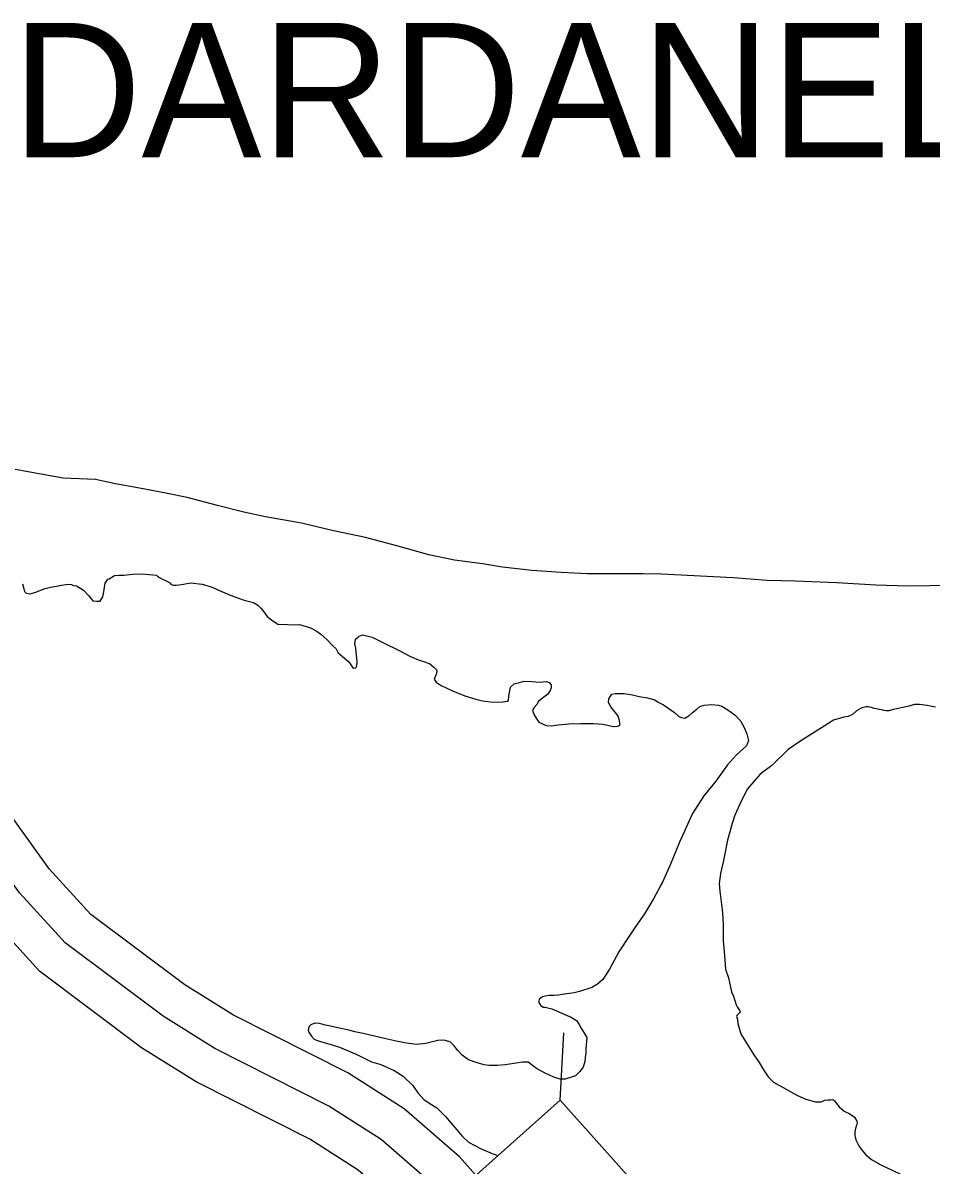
# Model space of a CAD drawing. Extents: x 31699 to 244310, y -8841 to 11474.
# Drawn here: x 95540.2 to 95778.2, y 3849.2 to 4148.5 of the extents above; entities that cross this region are included whole.
import ezdxf

# ---------------------------------------------------------------- set-up
doc = ezdxf.new("R2010")
doc.units = 0
for name, color, linetype in [('B_Logo', 7, 'Continuous'), ('R_Draft', 7, 'Continuous'), ('R_Logo', 7, 'Continuous'), ('R_XS_EARTHWORK_STAGE1', 7, 'Continuous'), ('R_XS_EARTHWORK_STAGE2', 7, 'Continuous')]:
    doc.layers.add(name, color=color, linetype=linetype)

msp = doc.modelspace()

# ---------------------------------------------------------------- linework, layer by layer
at = {"layer": 'B_Logo'}
msp.add_lwpolyline([(95753.35, 3733), (95743.02, 3740.44), (95733.22, 3747.84), (95691.86, 3792.66), (95688.28, 3796.69), (95660.16, 3830.07), (95647.51, 3844.26), (95634.06, 3855.96), (95620.35, 3864.72), (95590.48, 3879.76), (95576.92, 3888.26), (95551.27, 3907.49), (95539.31, 3920.56), (95516.64, 3952.09), (95510.89, 3959.94), (95506.14, 3965.21), (95496.64, 3971.68), (95443.29, 3997.14)], dxfattribs=at)
at = {"layer": 'R_Draft'}
for points in [[(95540.09, 4001.49), (95540.45, 4000.16), (95540.59, 3999.49), (95541.07, 3999.04), (95542.13, 3998.85), (95543.33, 3999.21), (95546.04, 4000.25), (95547.43, 4000.67), (95549.56, 4000.98), (95549.82, 4001.11), (95552.01, 4001.42), (95552.95, 4001.3), (95553.42, 4001.11), (95554.28, 4000.99), (95556.1, 3999.81), (95557.39, 3998.43), (95558.07, 3997.58), (95558.54, 3997.05), (95558.68, 3997.05), (95559.54, 3996.93), (95560.48, 3996.95), (95561.12, 3998.09), (95561.37, 3999.43), (95561.55, 4000.64), (95561.73, 4001.64), (95562.44, 4002.72), (95562.78, 4002.86), (95564.16, 4003.68), (95565.42, 4003.77), (95566.62, 4003.79), (95568.95, 4004.03), (95571.48, 4004.14), (95573.28, 4003.97), (95575.21, 4003.8), (95575.48, 4003.53), (95576.02, 4003.21), (95576.76, 4002.69), (95577.7, 4002.3), (95578.84, 4001.72), (95578.91, 4001.45), (95579.58, 4001.2), (95580.38, 4001.14), (95581.18, 4001.22), (95582.31, 4001.44), (95584.1, 4001.74), (95587.17, 4001.46), (95589.51, 4000.76), (95592.46, 3999.41), (95594.74, 3998.44), (95598.16, 3997.23), (95600.63, 3996.6), (95601.77, 3995.89), (95602.59, 3995.03), (95603.33, 3994.18), (95604.22, 3992.99), (95605.3, 3992.07), (95606.98, 3990.97), (95609.51, 3990.87), (95611.58, 3990.77), (95612.64, 3990.86), (95615.25, 3990.03), (95615.92, 3989.84), (95617.06, 3989.19), (95618.28, 3988.28), (95619.76, 3987.04), (95621.32, 3985.39), (95622.27, 3984.47), (95622.82, 3983.42), (95623.96, 3982.43), (95625.58, 3981.06), (95626.27, 3980), (95626.61, 3979.54), (95626.88, 3979.41), (95627.41, 3979.49), (95627.67, 3980.02), (95627.78, 3981.16), (95627.62, 3982.83), (95627.39, 3984.62), (95627.17, 3985.76), (95627.35, 3987.03), (95628.01, 3987.57), (95628.34, 3987.84), (95629.13, 3988.19), (95631.67, 3987.56), (95634.69, 3986.08), (95638.78, 3984.08), (95641.61, 3982.52), (95644.02, 3981.49), (95645.49, 3981.05), (95646.36, 3980.73), (95646.76, 3980.67), (95647.84, 3979.69), (95648.52, 3978.96), (95648.66, 3978.76), (95648.6, 3978.1), (95648.48, 3977.76), (95647.96, 3976.55), (95648.44, 3975.76), (95649.79, 3974.91)], [(95540.09, 4001.49), (95540.45, 4000.16), (95540.59, 3999.49), (95541.07, 3999.04), (95542.13, 3998.85), (95543.33, 3999.21), (95546.04, 4000.25), (95547.43, 4000.67), (95549.56, 4000.98), (95549.82, 4001.11), (95552.01, 4001.42), (95552.95, 4001.3), (95553.42, 4001.11), (95554.28, 4000.99), (95556.1, 3999.81), (95557.39, 3998.43), (95558.07, 3997.58), (95558.54, 3997.05), (95558.68, 3997.05), (95559.54, 3996.93), (95560.48, 3996.95), (95561.12, 3998.09), (95561.37, 3999.43), (95561.55, 4000.64), (95561.73, 4001.64), (95562.44, 4002.72), (95562.78, 4002.86), (95564.16, 4003.68), (95565.42, 4003.77), (95566.62, 4003.79), (95568.95, 4004.03), (95571.48, 4004.14), (95573.28, 4003.97), (95575.21, 4003.8), (95575.48, 4003.53), (95576.02, 4003.21), (95576.76, 4002.69), (95577.7, 4002.3), (95578.84, 4001.72), (95578.91, 4001.45), (95579.58, 4001.2), (95580.38, 4001.14), (95581.18, 4001.22), (95582.31, 4001.44), (95584.1, 4001.74), (95587.17, 4001.46), (95589.51, 4000.76), (95592.46, 3999.41), (95594.74, 3998.44), (95598.16, 3997.23), (95600.63, 3996.6), (95601.77, 3995.89), (95602.59, 3995.03), (95603.33, 3994.18), (95604.22, 3992.99), (95605.3, 3992.07), (95606.98, 3990.97), (95609.51, 3990.87), (95611.58, 3990.77), (95612.64, 3990.86), (95615.25, 3990.03), (95615.92, 3989.84), (95617.06, 3989.19), (95618.28, 3988.28), (95619.76, 3987.04), (95621.32, 3985.39), (95622.27, 3984.47), (95622.82, 3983.42), (95623.96, 3982.43), (95625.58, 3981.06), (95626.27, 3980), (95626.61, 3979.54), (95626.88, 3979.41), (95627.41, 3979.49), (95627.67, 3980.02), (95627.78, 3981.16), (95627.62, 3982.83), (95627.39, 3984.62), (95627.17, 3985.76), (95627.35, 3987.03), (95628.01, 3987.57), (95628.34, 3987.84), (95629.13, 3988.19), (95631.67, 3987.56), (95634.69, 3986.08), (95638.78, 3984.08), (95641.61, 3982.52), (95644.02, 3981.49), (95645.49, 3981.05), (95646.36, 3980.73), (95646.76, 3980.67), (95647.84, 3979.69), (95648.52, 3978.96), (95648.66, 3978.76), (95648.6, 3978.1), (95648.48, 3977.76), (95647.96, 3976.55), (95648.44, 3975.76), (95649.79, 3974.91)], [(95649.79, 3974.91), (95652.74, 3973.49), (95656.02, 3972.14), (95658.9, 3971.32), (95660.64, 3970.88), (95662.71, 3970.58), (95664.57, 3970.55), (95665.97, 3970.57), (95666.5, 3970.65), (95667.23, 3970.79), (95667.43, 3971.06), (95667.48, 3972.06), (95667.91, 3974.41), (95668.89, 3975.29), (95670.28, 3975.65), (95671.54, 3976), (95673.61, 3975.9), (95675.54, 3975.73), (95676.4, 3975.81), (95677.34, 3975.89), (95678.07, 3975.64), (95678.61, 3975.05), (95678.63, 3974.25), (95678.37, 3973.58), (95677.72, 3972.63), (95676.67, 3971.81), (95676.01, 3971.27), (95675.29, 3970.72), (95674.84, 3969.91), (95674.12, 3969.1), (95673.79, 3968.63), (95673.8, 3968.03), (95674.15, 3967.17), (95674.63, 3966.31), (95675.38, 3965.25), (95677.32, 3964.41), (95678.66, 3964.3), (95680.45, 3964.6), (95683.11, 3964.84), (95686.3, 3964.96), (95689.7, 3964.88), (95692.1, 3964.79), (95694.91, 3964.1), (95695.1, 3964.17), (95696.04, 3964.25), (95696.63, 3964.46), (95696.62, 3964.93), (95696.54, 3965.73), (95696.06, 3966.99), (95694.22, 3969.3), (95693.6, 3970.42), (95693.72, 3971.42), (95694.11, 3972.1), (95694.5, 3972.57), (95695.43, 3972.79), (95697.69, 3972.76), (95699.9, 3972.39), (95701.63, 3972.02), (95703.84, 3971.65), (95705.78, 3971.15), (95706.45, 3970.63), (95708, 3969.79), (95709.21, 3969.01), (95710.89, 3967.83), (95711.97, 3966.85), (95712.64, 3966.53), (95713.58, 3966.34), (95714.63, 3966.96), (95715.62, 3967.84), (95716.74, 3968.66), (95717.52, 3969.34), (95718.72, 3969.76), (95719.71, 3969.84), (95720.64, 3969.86), (95722.45, 3969.69), (95723.31, 3969.5), (95724.86, 3968.46), (95726.82, 3967.09), (95728.24, 3965.58), (95729.2, 3963.86), (95729.89, 3962.2), (95730.32, 3960.47), (95729.81, 3959.06), (95727.19, 3956.68), (95724.83, 3954.11), (95721.77, 3949.79), (95718.57, 3946), (95715.59, 3941.34), (95712.25, 3933.88), (95709.88, 3928.1), (95707.76, 3923.4), (95707.17, 3922.3)], [(95649.79, 3974.91), (95652.74, 3973.49), (95656.02, 3972.14), (95658.9, 3971.32), (95660.64, 3970.88), (95662.71, 3970.58), (95664.57, 3970.55), (95665.97, 3970.57), (95666.5, 3970.65), (95667.23, 3970.79), (95667.43, 3971.06), (95667.48, 3972.06), (95667.91, 3974.41), (95668.89, 3975.29), (95670.28, 3975.65), (95671.54, 3976), (95673.61, 3975.9), (95675.54, 3975.73), (95676.4, 3975.81), (95677.34, 3975.89), (95678.07, 3975.64), (95678.61, 3975.05), (95678.63, 3974.25), (95678.37, 3973.58), (95677.72, 3972.63), (95676.67, 3971.81), (95676.01, 3971.27), (95675.29, 3970.72), (95674.84, 3969.91), (95674.12, 3969.1), (95673.79, 3968.63), (95673.8, 3968.03), (95674.15, 3967.17), (95674.63, 3966.31), (95675.38, 3965.25), (95677.32, 3964.41), (95678.66, 3964.3), (95680.45, 3964.6), (95683.11, 3964.84), (95686.3, 3964.96), (95689.7, 3964.88), (95692.1, 3964.79), (95694.91, 3964.1), (95695.1, 3964.17), (95696.04, 3964.25), (95696.63, 3964.46), (95696.62, 3964.93), (95696.54, 3965.73), (95696.06, 3966.99), (95694.22, 3969.3), (95693.6, 3970.42), (95693.72, 3971.42), (95694.11, 3972.1), (95694.5, 3972.57), (95695.43, 3972.79), (95697.69, 3972.76), (95699.9, 3972.39), (95701.63, 3972.02), (95703.84, 3971.65), (95705.78, 3971.15), (95706.45, 3970.63), (95708, 3969.79), (95709.21, 3969.01), (95710.89, 3967.83), (95711.97, 3966.85), (95712.64, 3966.53), (95713.58, 3966.34), (95714.63, 3966.96), (95715.62, 3967.84), (95716.74, 3968.66), (95717.52, 3969.34), (95718.72, 3969.76), (95719.71, 3969.84), (95720.64, 3969.86), (95722.45, 3969.69), (95723.31, 3969.5), (95724.86, 3968.46), (95726.82, 3967.09), (95728.24, 3965.58), (95729.2, 3963.86), (95729.89, 3962.2), (95730.32, 3960.47), (95729.81, 3959.06), (95727.19, 3956.68), (95724.83, 3954.11), (95721.77, 3949.79), (95718.57, 3946), (95715.59, 3941.34), (95712.25, 3933.88), (95709.88, 3928.1), (95707.76, 3923.4), (95705.43, 3919.02), (95703.03, 3915.04), (95700.76, 3911.8), (95699, 3909.24), (95696.34, 3905.12), (95693.88, 3900.55), (95692.13, 3897.85), (95690.75, 3896.62), (95689.23, 3895.8), (95686.06, 3894.68)], [(95779.31, 3969.21), (95777.91, 3969.46), (95777.11, 3969.65), (95775.11, 3969.88), (95773.78, 3969.86), (95772.32, 3969.5), (95771.19, 3969.22), (95769.53, 3968.85), (95768.67, 3968.71), (95767.94, 3968.49), (95767.01, 3968.21), (95766.41, 3968.27), (95765.74, 3968.33), (95765.54, 3968.39), (95764.21, 3968.7), (95763.87, 3968.76), (95763.21, 3968.88), (95762.54, 3969.07), (95761.67, 3969.26), (95761.14, 3969.25), (95760.67, 3969.18), (95759.81, 3968.9), (95758.56, 3968.21), (95758.43, 3968.07), (95757.51, 3967.26), (95756.38, 3966.77), (95755.25, 3966.55), (95752.6, 3965.78), (95750.1, 3964.2), (95746.41, 3961.87), (95743.71, 3960.22), (95740.68, 3958.11), (95736.42, 3953.9), (95733.33, 3951.65), (95730.06, 3947.85), (95728.38, 3944.62), (95726.71, 3940.93), (95726.02, 3938.71), (95724.76, 3934.35), (95723.71, 3929), (95722.97, 3925.65), (95722.61, 3923.04), (95722.78, 3921.04), (95722.82, 3920.69)], [(95779.31, 3969.21), (95777.91, 3969.46), (95777.11, 3969.65), (95775.11, 3969.88), (95773.78, 3969.86), (95772.32, 3969.5), (95771.19, 3969.22), (95769.53, 3968.85), (95768.67, 3968.71), (95767.94, 3968.49), (95767.01, 3968.21), (95766.41, 3968.27), (95765.74, 3968.33), (95765.54, 3968.39), (95764.21, 3968.7), (95763.87, 3968.76), (95763.21, 3968.88), (95762.54, 3969.07), (95761.67, 3969.26), (95761.14, 3969.25), (95760.67, 3969.18), (95759.81, 3968.9), (95758.56, 3968.21), (95758.43, 3968.07), (95757.51, 3967.26), (95756.38, 3966.77), (95755.25, 3966.55), (95752.6, 3965.78), (95750.1, 3964.2), (95746.41, 3961.87), (95743.71, 3960.22), (95740.68, 3958.11), (95736.42, 3953.9), (95733.33, 3951.65), (95730.06, 3947.85), (95728.38, 3944.62), (95726.71, 3940.93), (95726.02, 3938.71), (95724.76, 3934.35), (95723.71, 3929), (95722.97, 3925.65), (95722.61, 3923.04), (95722.78, 3921.04), (95723.08, 3918.91), (95723.53, 3915.38), (95723.65, 3912.18), (95723.66, 3907.97), (95723.99, 3904.11), (95724.31, 3900.57), (95725.08, 3898.32), (95725.51, 3896.32), (95725.87, 3894.66), (95726.36, 3893.47), (95726.64, 3892.6), (95727.06, 3891.21), (95727.33, 3890.68), (95728.02, 3889.62), (95728.09, 3889.22), (95728.02, 3889.22), (95727.5, 3888.68), (95727.24, 3888.47), (95727.18, 3888.14), (95727.25, 3887.94), (95727.39, 3887.48), (95727.54, 3886.34), (95728.25, 3883.62), (95729.48, 3881.64), (95731.67, 3878.14), (95733.1, 3876.09), (95734.26, 3874.17), (95735.42, 3872.39), (95736.85, 3870.94), (95739.4, 3869.58), (95741.35, 3868.42), (95743.16, 3867.44), (95745.31, 3866.54), (95747.85, 3865.78), (95749.31, 3865.81), (95750.31, 3866.23), (95751.1, 3866.37), (95751.77, 3866.38), (95752.43, 3866.39), (95752.84, 3866.07)], [(95686.06, 3894.68), (95684.6, 3894.39), (95681.47, 3893.94), (95680.48, 3893.72), (95679.35, 3893.7), (95678.48, 3893.69), (95678.02, 3893.68), (95677.02, 3893.53), (95676.29, 3893.32), (95675.76, 3892.91), (95675.5, 3892.7), (95675.38, 3892.17), (95675.38, 3891.83), (95675.59, 3891.44), (95675.86, 3891.04), (95676.47, 3890.65), (95677.07, 3890.59), (95678.81, 3890.15), (95681.42, 3889.06), (95682.83, 3888.42), (95683.83, 3888.03), (95685.25, 3887.12), (95685.93, 3886.07), (95686.55, 3884.94), (95687.16, 3884.02), (95687.92, 3882.63), (95687.7, 3879.69), (95687.72, 3878.69), (95687.47, 3877.41), (95687.42, 3876.35), (95686.98, 3874.94), (95686.13, 3873.79), (95684.95, 3872.64), (95682.3, 3871.72), (95680.97, 3871.77), (95679.3, 3872.28), (95677.02, 3873.31), (95674.73, 3874.54), (95673.39, 3875.58), (95672.58, 3876.17), (95671.18, 3876.21), (95668.85, 3875.84), (95666.59, 3875.54), (95664.53, 3875.37), (95662.4, 3875.34), (95661.07, 3875.52), (95659.2, 3876.02), (95656.92, 3876.78), (95655.24, 3878.02), (95654.15, 3879.27), (95653.2, 3880.53), (95652.18, 3881.51), (95650.51, 3881.95), (95648.91, 3881.86), (95645.8, 3881.07), (95643.34, 3880.83), (95641.27, 3881.13), (95640.2, 3881.25), (95638.4, 3881.62), (95635.32, 3882.3), (95633.45, 3882.74), (95631.18, 3883.3), (95629.38, 3883.68), (95627.17, 3884.17), (95625.57, 3884.55), (95623.09, 3885.11), (95620.76, 3885.67), (95619.49, 3885.92), (95618.55, 3886.17), (95617.81, 3886.36), (95616.81, 3886.41), (95616.28, 3886.27), (95615.62, 3885.99), (95615.1, 3885.45), (95614.91, 3884.57), (95615.12, 3884.11), (95615.6, 3883.32), (95615.81, 3882.99), (95616.48, 3882.26), (95617.56, 3881.81), (95620.37, 3880.99), (95623.18, 3880.1), (95627.53, 3878.31), (95631.56, 3876.3), (95633.97, 3875.61), (95637.46, 3874.06), (95639.81, 3872.5), (95642.32, 3870.07), (95643.68, 3868.16), (95645.37, 3866.38), (95647.26, 3865.15), (95648.67, 3864.23), (95650.9, 3862), (95655.38, 3856.74), (95656.94, 3855.23), (95660.23, 3853.54), (95663.11, 3852.26), (95664.39, 3851.89)], [(95752.84, 3866.07), (95753.32, 3865.41), (95754.06, 3864.48), (95755.35, 3863.37), (95756.89, 3862.66), (95758.03, 3861.81), (95758.72, 3860.76), (95758.73, 3860.09), (95758.6, 3859.69), (95758.35, 3858.81), (95758.16, 3857.94), (95758.18, 3857.01), (95758.46, 3855.88), (95758.88, 3854.95), (95759.22, 3854.29), (95759.84, 3853.43), (95761.06, 3851.92), (95762.54, 3850.67), (95764.76, 3849.44), (95771.61, 3846.15)]]:
    msp.add_lwpolyline(points, dxfattribs=at)
at = {"layer": 'R_Logo'}
msp.add_lwpolyline([(95783.58, 4001.05), (95772.07, 4000.87), (95763.68, 4001.13), (95753.48, 4001.76), (95742.49, 4002.19), (95735.16, 4002.4), (95726.29, 4003.06), (95707.5, 4004.02), (95702.71, 4004.14), (95696.05, 4004.16), (95688.13, 4004.1), (95681.2, 4004.46), (95673.53, 4005), (95665.86, 4005.87), (95660.58, 4006.79), (95653.31, 4007.74), (95646.56, 4009.1), (95638.2, 4011.5), (95629.98, 4013.63), (95621.56, 4015.43), (95613.21, 4017.36), (95603.79, 4019.08), (95598.11, 4020.25), (95591.22, 4022.01), (95583.27, 4024.08), (95578.12, 4025.13), (95570.31, 4026.68), (95564.5, 4027.72), (95559.22, 4028.83), (95550.76, 4029.23), (95538.14, 4031.42)], dxfattribs=at)
msp.add_lwpolyline([(95783.58, 4001.05), (95772.07, 4000.87), (95763.68, 4001.13), (95753.48, 4001.76), (95742.49, 4002.19), (95735.16, 4002.4), (95726.29, 4003.06), (95707.5, 4004.02), (95702.71, 4004.14), (95696.05, 4004.16), (95688.13, 4004.1), (95681.2, 4004.46), (95673.53, 4005), (95665.86, 4005.87), (95660.58, 4006.79), (95653.31, 4007.74), (95646.56, 4009.1), (95638.2, 4011.5), (95629.98, 4013.63), (95621.56, 4015.43), (95613.21, 4017.36), (95603.79, 4019.08), (95598.11, 4020.25), (95591.22, 4022.01), (95583.27, 4024.08), (95578.12, 4025.13), (95570.31, 4026.68), (95564.5, 4027.72), (95559.22, 4028.83), (95550.76, 4029.23), (95538.14, 4031.42)], dxfattribs=at)
at = {"layer": 'R_XS_EARTHWORK_STAGE1'}
msp.add_line((95680.93, 3866.28), (95681.94, 3883.85), dxfattribs=at)
msp.add_lwpolyline([(95680.93, 3866.28), (95621.82, 3813.56), (95639.4, 3793.86), (95698.5, 3846.57)], close=True, dxfattribs=at)
at = {"layer": 'R_XS_EARTHWORK_STAGE2'}
for points in [[(95757.66, 3742.22), (95748.96, 3748.49), (95739.96, 3755.28), (95699.28, 3799.36), (95695.85, 3803.23), (95667.72, 3836.62), (95654.55, 3851.39), (95640.06, 3863.99), (95625.31, 3873.42), (95595.4, 3888.48), (95582.58, 3896.51), (95558.01, 3914.93), (95547.08, 3926.88), (95524.73, 3957.96), (95518.66, 3966.25), (95512.77, 3972.79), (95501.63, 3980.38), (95447.6, 4006.17)], [(95747.51, 3724.89), (95737.09, 3732.39), (95726.48, 3740.4), (95684.44, 3785.95), (95680.71, 3790.15), (95652.61, 3823.52), (95640.47, 3837.13), (95628.05, 3847.93), (95615.4, 3856.02), (95585.57, 3871.04), (95571.26, 3880), (95544.52, 3900.05), (95531.53, 3914.25), (95508.55, 3946.22), (95503.12, 3953.62), (95499.52, 3957.62), (95491.64, 3962.98), (95438.98, 3988.12)]]:
    msp.add_lwpolyline(points, dxfattribs=at)

# ---------------------------------------------------------------- texts
at = {"layer": 'R_Draft'}
msp.add_text('DARDANELLE', height=35.2, dxfattribs=at).set_placement((95537.31, 4113.26))

doc.saveas('drawing.dxf')
